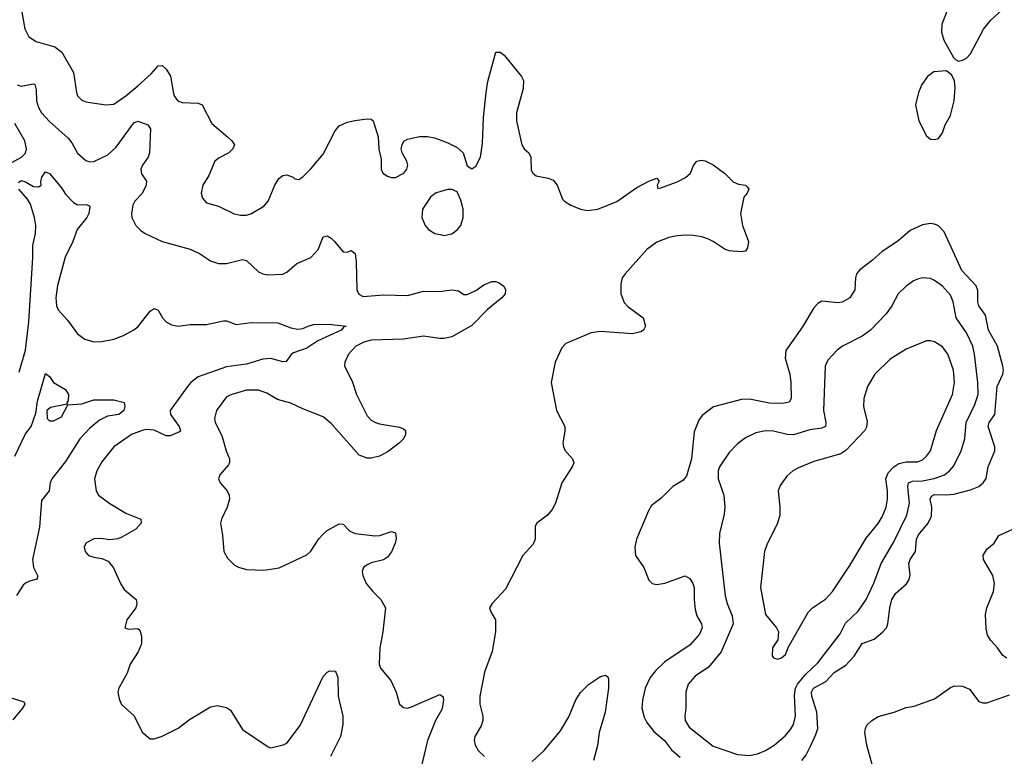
# Model space of a CAD drawing. Header units: inches. Extents: x 1550315 to 1685896, y 510706 to 640504.
# Tile 358 of 452: x 1647902 to 1652797, y 613231 to 616892. Entities that reach past the tile are written whole.
import ezdxf

# ---------------------------------------------------------------- set-up
doc = ezdxf.new("R2010")
doc.units = ezdxf.units.IN
doc.header["$MEASUREMENT"] = 0
doc.layers.add('B6641', color=7, linetype='Continuous')
doc.layers.add('B6651', color=7, linetype='Continuous')

msp = doc.modelspace()

# ---------------------------------------------------------------- linework, layer by layer
at = {"layer": 'B6641', "color": 5}
for points, elevation in [([(1647911.8, 616930), (1647926.9, 616846.9), (1647947.6, 616807.6), (1647984, 616784), (1648077.1, 616757.1), (1648111.6, 616731.6), (1648169.2, 616630), (1648184, 616530), (1648190, 616514), (1648210, 616492), (1648230, 616483.6), (1648330, 616469.2), (1648370, 616472.2), (1648430, 616513.4), (1648490, 616564.2), (1648555.8, 616624.2), (1648590, 616662.6), (1648610, 616664.9), (1648630, 616646.3), (1648651, 616611), (1648665.8, 616525.8), (1648671, 616511), (1648688.5, 616488.5), (1648710, 616480.3), (1648790, 616478.3), (1648809.1, 616469.1), (1648856.5, 616376.5), (1648935.8, 616310), (1648957.1, 616290), (1648970.4, 616270), (1648961.6, 616250), (1648942, 616230), (1648893.3, 616206.7), (1648872.4, 616190), (1648842.3, 616117.7), (1648813, 616070), (1648803.8, 616030), (1648810, 616006), (1648830, 615983), (1648890, 615966.4), (1648968.2, 615928.2), (1649000.2, 615920.2), (1649030, 615920.8), (1649055.1, 615930), (1649114.9, 615965.1), (1649136.9, 615990), (1649170, 616070.8), (1649190, 616102.8), (1649210, 616117.3), (1649230, 616120.7), (1649262, 616110), (1649270, 616102), (1649290, 616098), (1649310, 616111), (1649350, 616150.8), (1649410, 616224.9), (1649470, 616340.5), (1649490, 616364.4), (1649530, 616383.8), (1649567.9, 616392.1), (1649630, 616400.5), (1649650, 616398.8), (1649658.8, 616390), (1649684.4, 616310), (1649688.2, 616248.2), (1649698.5, 616198.5), (1649699.1, 616150), (1649707.7, 616130), (1649730, 616115.5), (1649750, 616108.5), (1649770, 616108.8), (1649811.8, 616130), (1649827, 616150), (1649831.6, 616170), (1649826.6, 616190), (1649802.7, 616230), (1649799.3, 616250), (1649802.7, 616270), (1649812, 616288), (1649830, 616299.1), (1649890, 616312.2), (1649930, 616312.7), (1649964.7, 616304.7), (1650000, 616291.6)], 680), ([(1647890, 616569.4), (1647910, 616562.2), (1647970, 616574.3), (1647977.1, 616570), (1647983.2, 616543.2), (1647985, 616490), (1647995.6, 616455.6), (1648010, 616430.3), (1648050, 616387.2), (1648143.5, 616303.5), (1648161.1, 616281.1), (1648190, 616228.4), (1648230, 616192.2), (1648250, 616185.3), (1648270, 616187.6), (1648339.8, 616220.2), (1648381.8, 616258.2), (1648470, 616379.5), (1648490, 616388.7), (1648539.3, 616370), (1648552.2, 616350), (1648547.6, 616230), (1648540.8, 616210), (1648511.8, 616170), (1648504.2, 616150), (1648506.7, 616126.7), (1648531.7, 616090), (1648531.3, 616070), (1648510.8, 616029.2), (1648474, 615990), (1648464.9, 615970), (1648458, 615930), (1648459.1, 615910), (1648478.8, 615870), (1648504.7, 615844.7), (1648526, 615830), (1648610.8, 615790), (1648750, 615751.5), (1648795.5, 615730), (1648850, 615694.4), (1648890, 615681.3), (1648930, 615681.1), (1649010, 615701.1), (1649030, 615695.3), (1649090, 615639.5), (1649110, 615628.7), (1649136.3, 615623.7), (1649210, 615628.4), (1649230, 615637.6), (1649280.1, 615679.9), (1649350, 615710.3), (1649385.1, 615750), (1649410, 615813), (1649430, 615818.4), (1649450, 615807), (1649467, 615790), (1649510, 615738.4), (1649530, 615737.1), (1649550, 615745.5), (1649570, 615731), (1649575.4, 615690), (1649577.6, 615550), (1649588, 615528), (1649610, 615516.9), (1649710, 615524.7), (1649830, 615522.3), (1649910, 615542.9), (1649990, 615541.1), (1650000, 615542.6)], 660), ([(1647830, 616163.8), (1647910.9, 616210), (1647930.4, 616229.6), (1647936.1, 616250), (1647927.5, 616290), (1647876.9, 616376.9)], 660), ([(1647896.4, 616083.6), (1647910, 616093), (1647930, 616086.7), (1647970, 616063.8), (1647997.5, 616062.5), (1648009.2, 616070.8), (1648006.6, 616086.6), (1648011.8, 616110), (1648030, 616136.4), (1648050, 616128), (1648110, 616056.5), (1648130, 616026), (1648170, 615983.1), (1648190, 615972.8), (1648233.3, 615973.3), (1648248.1, 615968.1), (1648250, 615962), (1648245.8, 615930), (1648235.4, 615910), (1648187.6, 615850), (1648165.7, 615790), (1648128.2, 615711.8), (1648090, 615572), (1648082.1, 615510), (1648084.8, 615470), (1648092.8, 615450), (1648139.3, 615399.3), (1648190, 615330.5), (1648225.4, 615305.4), (1648270, 615292), (1648310, 615293.4), (1648370, 615305.3), (1648417.5, 615322.5), (1648469.7, 615350.3), (1648490, 615366), (1648550, 615443.1), (1648570, 615457), (1648590, 615448.4), (1648612.4, 615410), (1648630.1, 615390.1), (1648656, 615376), (1648689.5, 615369.4), (1648750, 615376.8), (1648830, 615377.5), (1648915.3, 615395.3), (1648930, 615394.9), (1648978.2, 615378.2), (1649052.9, 615387.1), (1649185.7, 615385.7), (1649250, 615361.1), (1649285.2, 615354.8), (1649310, 615356.9), (1649336, 615370), (1649363.3, 615376.7), (1649438.6, 615378.6), (1649524.7, 615370), (1649514.2, 615365.8), (1649500.7, 615350), (1649383.4, 615296.6), (1649330, 615259.1), (1649262.6, 615237.4), (1649251.1, 615228.9), (1649227.1, 615192.9), (1649210, 615191.1), (1649150, 615207.7), (1649110, 615205.2), (1649030, 615179.9), (1648930, 615167), (1648790, 615117.5), (1648753.5, 615090), (1648736, 615070), (1648649.4, 614950), (1648651, 614930), (1648694.7, 614870), (1648701.1, 614850), (1648695.8, 614844.2), (1648650, 614824), (1648630, 614824.4), (1648570, 614853), (1648530, 614854.8), (1648510, 614850.7), (1648457.6, 614830), (1648370.3, 614770), (1648310, 614695.6), (1648285.5, 614650), (1648274.3, 614610), (1648282.3, 614550), (1648294, 614530), (1648350, 614487.6), (1648430, 614439.6), (1648504.9, 614410), (1648506, 614390), (1648479, 614361), (1648410, 614319.7), (1648390, 614311.5), (1648350, 614306.6), (1648306, 614314), (1648270, 614312.3), (1648231.3, 614290), (1648222.8, 614270), (1648226.8, 614250), (1648244.7, 614230), (1648270, 614220.7), (1648310, 614214.8), (1648341.4, 614201.4), (1648368.7, 614168.7), (1648403.1, 614090), (1648420.8, 614060.8), (1648480.7, 614010), (1648484.9, 613990), (1648479.1, 613970), (1648434.8, 613910), (1648424.7, 613870), (1648442.8, 613862.8), (1648490, 613866), (1648498.5, 613858.5), (1648508.3, 613828.3), (1648506.7, 613790), (1648490.4, 613750), (1648450.4, 613690), (1648435.4, 613644.6), (1648395.5, 613570), (1648390.6, 613550), (1648396.3, 613516.3), (1648408, 613488), (1648471.8, 613431.8), (1648510, 613351), (1648550, 613318), (1648570, 613318.8), (1648610, 613330.7), (1648690, 613370.6), (1648746.1, 613413.9), (1648850, 613476.4), (1648883.5, 613483.5), (1648930, 613473.4), (1648950, 613460.7), (1649010, 613364), (1649138, 613278), (1649150, 613273.4), (1649212.1, 613287.9), (1649230, 613297.1), (1649296, 613384), (1649411.4, 613628.6), (1649430, 613648.8), (1649443.9, 613656.1), (1649470, 613654.9), (1649474, 613650), (1649484.3, 613624.3), (1649484.6, 613530), (1649509, 613430), (1649509.1, 613390), (1649497.1, 613330), (1649447.7, 613230)], 640), ([(1647899.3, 615140.7), (1647930.4, 615249.6), (1647947.9, 615390), (1647967.5, 615710), (1647967.1, 615770), (1647980.2, 615830), (1647981.3, 615870), (1647975.3, 615910), (1647955.2, 615975.2), (1647940.9, 616000.9), (1647898, 616050)], 640), ([(1650000, 616039.4), (1649970, 616029.6), (1649944.4, 616010), (1649904.4, 615950), (1649901.6, 615910), (1649917.3, 615870), (1649934.8, 615850), (1649966, 615830), (1650000, 615822.7)], 680), ([(1650000, 615307.3), (1649990, 615307.1), (1649910, 615320.2), (1649810, 615305), (1649650, 615299.5), (1649612.4, 615290), (1649573.1, 615270), (1649536.5, 615230), (1649518, 615190), (1649517.6, 615170), (1649555.4, 615095.4), (1649576.1, 615030), (1649630, 614923.8), (1649650, 614902), (1649670.8, 614890), (1649690, 614883.1), (1649790, 614867), (1649810, 614859.5), (1649819.5, 614850), (1649820.3, 614830), (1649810.3, 614810), (1649790.1, 614789.8), (1649733.9, 614746.1), (1649690, 614722.6), (1649650, 614712.8), (1649630, 614712.8), (1649590, 614728), (1649450, 614885.4), (1649410, 614918.5), (1649310, 614957.6), (1649250, 614986.6), (1649184.2, 615004.2), (1649130, 615035.4), (1649090, 615051), (1649030, 615050.9), (1648956, 615030), (1648930, 615017.6), (1648880.4, 614950), (1648870.4, 614910), (1648874.4, 614890), (1648906.1, 614826.1), (1648927.8, 614750), (1648944.6, 614710), (1648945.7, 614690), (1648940.8, 614679.2), (1648896.3, 614630), (1648890.6, 614610), (1648898, 614590), (1648933.7, 614550), (1648942.8, 614530), (1648944.7, 614510), (1648934, 614470), (1648905.3, 614410), (1648900.4, 614390), (1648910.4, 614330), (1648916.3, 614250), (1648935.6, 614215.6), (1648970, 614182), (1648990, 614170.6), (1649030, 614159.1), (1649116.3, 614156.3), (1649192.7, 614167.3), (1649330, 614233), (1649350, 614250.6), (1649388.5, 614311.5), (1649407.2, 614332.8), (1649430, 614353), (1649490, 614386.8), (1649510, 614384.7), (1649542.8, 614350), (1649570, 614338.7), (1649670, 614326.7), (1649691.9, 614328.1), (1649750, 614348.2), (1649770, 614342.8), (1649773.8, 614313.8), (1649768.8, 614290), (1649750, 614247.3), (1649730, 614221.6), (1649710, 614207.6), (1649650, 614193.6), (1649630, 614183.7), (1649610.8, 614170), (1649604.9, 614150), (1649607.7, 614130), (1649624.9, 614090), (1649657.3, 614050), (1649698, 614010), (1649720.4, 613970), (1649707.9, 613850), (1649691.8, 613770), (1649688.6, 613688.6), (1649696.3, 613670), (1649747.9, 613607.9), (1649774.4, 613550), (1649790.4, 613490.4), (1649810, 613473.4), (1649830, 613470.4), (1649850, 613477), (1649990, 613538.7), (1650000, 613531.7)], 660), ([(1647877.1, 614722.9), (1647930, 614833.7), (1647958.4, 614870), (1647982.4, 614937.6), (1647990, 614996), (1648030, 615133.4), (1648050, 615118.8), (1648070.6, 615090), (1648130, 615054.9), (1648144.6, 615030), (1648142.5, 614997.5), (1648136, 614990), (1648138, 614982), (1648054.4, 614965.6), (1648036, 614950), (1648038, 614910), (1648050, 614898), (1648070, 614898.8), (1648110, 614918.8), (1648141.2, 614978.8), (1648210, 614983.1), (1648270, 615003.6), (1648370, 615002.6), (1648421, 614990), (1648424.9, 614970), (1648419.1, 614950), (1648410, 614942), (1648394, 614930), (1648338.9, 614921.1), (1648298.2, 614901.8), (1648250, 614862), (1648200.2, 614810), (1648130, 614696.4), (1648062, 614610), (1648053.6, 614590), (1648048.7, 614550), (1648010, 614502.7), (1648000.1, 614370), (1647965, 614210), (1647970.1, 614170), (1647990.2, 614130), (1647988.6, 614111.4), (1647950, 614101.8), (1647930, 614092.4), (1647918.6, 614081.4), (1647885.9, 614030)], 620), ([(1647850, 613524.9), (1647922, 613502), (1647928, 613490), (1647916.5, 613470), (1647867.6, 613412.4)], 620), ([(1650000, 613464.2), (1649970, 613409.7), (1649930.1, 613310), (1649897.1, 613170)], 660)]:
    msp.add_lwpolyline(points, dxfattribs=dict(at, elevation=elevation))
at = {"layer": 'B6651', "color": 5}
for points, elevation in [([(1652730, 617147.8), (1652671, 617130), (1652628.2, 617110), (1652517.8, 616950), (1652486.5, 616870), (1652485.5, 616830), (1652496.5, 616790), (1652544.9, 616704.9), (1652554, 616694), (1652570, 616686), (1652590, 616690.7), (1652610, 616702), (1652630, 616723), (1652694.3, 616845.7), (1652729.9, 616890.1), (1652810, 616962.6), (1652910, 617038.8), (1652917, 617050), (1652925.2, 617090), (1652914, 617110), (1652870, 617129.4)], 720), ([(1652510, 616639), (1652447.2, 616632.8), (1652414.8, 616610), (1652387.7, 616570), (1652370.6, 616530), (1652356.3, 616470), (1652373, 616390), (1652410, 616314.8), (1652430, 616299.1), (1652450, 616297.3), (1652470, 616302.8), (1652489.3, 616330), (1652503.7, 616370), (1652530, 616416), (1652547.3, 616490), (1652553.8, 616553.8), (1652550, 616588), (1652536.6, 616616.6)], 720), ([(1652390.3, 615609.7), (1652370, 615604.4), (1652346.2, 615593.8), (1652310, 615568.4), (1652270.3, 615530), (1652238, 615470), (1652210, 615431.2), (1652131.4, 615350), (1652090, 615320.3), (1651992.2, 615270), (1651965.7, 615250), (1651920.2, 615199.8), (1651907.4, 615170), (1651898.4, 614950), (1651910.1, 614890), (1651908.7, 614870), (1651890, 614862), (1651830, 614854.5), (1651750, 614828.5), (1651717.2, 614830), (1651650, 614848.1), (1651610, 614848.7), (1651561.2, 614838.8), (1651510, 614814), (1651470, 614784.7), (1651430, 614741.5), (1651381.2, 614670), (1651374.8, 614650), (1651375.5, 614610), (1651402.3, 614530), (1651408.2, 614471.8), (1651405.3, 614434.8), (1651380.7, 614339.3), (1651380.3, 614290), (1651409.4, 614029.4), (1651419.3, 613990), (1651444, 613930), (1651449.3, 613890), (1651388.9, 613751.1), (1651326.1, 613673.9), (1651259.6, 613630), (1651225.5, 613590), (1651214.7, 613550), (1651213.4, 613470), (1651208.2, 613430), (1651211, 613410), (1651230, 613376.1), (1651350, 613281.7), (1651470, 613240.2), (1651530, 613235.5), (1651570, 613242.9), (1651610, 613259.7), (1651653.7, 613286.3), (1651707.8, 613332.2), (1651734.8, 613365.2), (1651749, 613390), (1651759.8, 613430), (1651754.5, 613534.5), (1651759.7, 613570), (1651769.4, 613590), (1651810, 613639.5), (1651870, 613696.6), (1651980.8, 613839.2), (1652007.7, 613892.3), (1652070, 613952.3), (1652109.9, 614010), (1652148.3, 614091.7), (1652185.4, 614190), (1652246.8, 614293.2), (1652312.3, 614430), (1652326, 614490), (1652317.5, 614570), (1652321.5, 614590), (1652340.9, 614599.1), (1652390, 614600.3), (1652448.7, 614611.3), (1652499.8, 614630), (1652525, 614650), (1652545.8, 614674.2), (1652583.4, 614750), (1652600.6, 614810), (1652607.5, 614890), (1652650, 614979.5), (1652666.7, 615030), (1652666.1, 615090), (1652649.9, 615230), (1652640.2, 615270), (1652610, 615336.8), (1652557.7, 615410), (1652543, 615490), (1652530, 615523.5), (1652490, 615567.4), (1652450, 615596.8), (1652430, 615606)], 740), ([(1652430, 615296.9), (1652410, 615296.3), (1652310, 615254.8), (1652230, 615205.3), (1652152.8, 615130), (1652116.5, 615070), (1652098.7, 615010), (1652097, 614970), (1652115, 614895), (1652112.5, 614867.5), (1652104.4, 614850), (1652010, 614751), (1651985.2, 614734.8), (1651850, 614696.8), (1651774.2, 614665.8), (1651746.4, 614650), (1651716.4, 614623.6), (1651682.4, 614577.6), (1651673.1, 614550), (1651681.8, 614470), (1651681.1, 614430), (1651669.3, 614390), (1651616.9, 614283.1), (1651605.2, 614250), (1651585.8, 614070), (1651610, 613936.3), (1651664.9, 613870), (1651674, 613850), (1651671, 613810), (1651644, 613770), (1651642.8, 613730), (1651650, 613721), (1651670, 613714.8), (1651690, 613720.7), (1651710, 613738), (1651724.8, 613775.2), (1651824, 613950), (1651844.2, 613970), (1651908, 614012), (1651943.1, 614050), (1652030, 614178.9), (1652110, 614315.6), (1652170, 614389.1), (1652190, 614420.8), (1652209.2, 614470), (1652215.9, 614510), (1652216.1, 614550), (1652208, 614610), (1652220.2, 614639.8), (1652247.4, 614670), (1652273.5, 614686.5), (1652310, 614694.3), (1652365.8, 614694.2), (1652390, 614704.8), (1652410, 614722.8), (1652429.9, 614750.1), (1652460.2, 614850), (1652540.2, 615030), (1652549.9, 615090), (1652544.9, 615150), (1652516.8, 615230), (1652490, 615266.9), (1652450, 615291.1)], 760)]:
    msp.add_lwpolyline(points, close=True, dxfattribs=dict(at, elevation=elevation))
for points, elevation in [([(1650000, 616291.6), (1650030, 616280.5), (1650077.1, 616257.1), (1650106, 616230), (1650126.4, 616166.4), (1650150, 616152), (1650170, 616164.7), (1650192.3, 616210), (1650202.9, 616277.1), (1650207.2, 616407.2), (1650221, 616530), (1650230, 616584.7), (1650270, 616731.3), (1650290, 616731.3), (1650310, 616716), (1650397.3, 616610), (1650406.8, 616590), (1650404.9, 616550), (1650372.2, 616430), (1650371.7, 616390), (1650398.9, 616270), (1650410, 616250.5), (1650433.4, 616230), (1650443.1, 616210), (1650444.5, 616144.5), (1650453, 616130), (1650470, 616116.4), (1650530, 616104.2), (1650554.5, 616094.5), (1650573.7, 616070), (1650600.9, 616000.9), (1650610.7, 615990), (1650642.8, 615970), (1650690, 615950.4), (1650724.4, 615944.4), (1650777, 615950), (1650870.9, 615989.1), (1650970, 616057.7), (1651030, 616090.3), (1651070, 616104.7), (1651081, 616090), (1651071.3, 616070), (1651074, 616054), (1651090, 616056), (1651170, 616086), (1651211.5, 616108.5), (1651236.3, 616130), (1651251.7, 616168.3), (1651269.2, 616190), (1651290, 616194.8), (1651310.7, 616190.7), (1651350.6, 616170.6), (1651406, 616130), (1651450, 616086), (1651475.5, 616075.5), (1651511.3, 616070), (1651520.7, 616060.7), (1651526.8, 616050), (1651518.8, 616030), (1651503, 616010), (1651486.4, 615930), (1651495.3, 615870), (1651524.9, 615790), (1651521.2, 615758.8), (1651510, 615741.6), (1651490, 615738.7), (1651430, 615742.9), (1651410, 615749.6), (1651349.6, 615790), (1651322.7, 615802.7), (1651293, 615813), (1651250, 615819.3), (1651210, 615822.2), (1651170, 615818.7), (1651130, 615809.1), (1651070, 615786.8), (1651019.3, 615750), (1650911.8, 615630), (1650897.6, 615610), (1650890, 615578), (1650891.5, 615530), (1650907.1, 615487.1), (1650926.2, 615466.2), (1651002, 615410), (1651013.4, 615370), (1651002.8, 615350), (1650990, 615340.9), (1650948.5, 615331.5), (1650790, 615342.3), (1650743.4, 615336.6), (1650616.9, 615283.1), (1650598, 615262), (1650564, 615190), (1650544.9, 615090), (1650570.4, 614950), (1650611.7, 614870), (1650612.8, 614847.2), (1650601.6, 614790), (1650604.9, 614770), (1650612.7, 614752.7), (1650650.7, 614710), (1650656.3, 614690), (1650648.4, 614670), (1650596.9, 614590), (1650565.3, 614490), (1650550, 614458), (1650525.5, 614430), (1650473.4, 614390), (1650465.1, 614374.9), (1650464.6, 614310), (1650455.1, 614284.9), (1650403, 614230), (1650317.7, 614062.3), (1650250.5, 613990), (1650238, 613970), (1650243.8, 613950), (1650267, 613910), (1650267.9, 613850), (1650251.5, 613751.5), (1650212.6, 613650), (1650189.2, 613530), (1650188.9, 613490), (1650204.9, 613430), (1650204.6, 613410), (1650196.5, 613383.5), (1650164.9, 613330), (1650162, 613310), (1650166.1, 613286.1), (1650180.6, 613260.6), (1650213, 613230)], 680), ([(1650000, 615822.7), (1650010, 615820.5), (1650050, 615828.4), (1650078, 615850), (1650094.5, 615870), (1650106.6, 615910), (1650106, 615950), (1650095.5, 615995.5), (1650077.2, 616037.2), (1650050, 616049), (1650030, 616049.3), (1650000, 616039.4)], 680), ([(1651790.8, 613210), (1651810, 613234.6), (1651835.8, 613284.2), (1651861.1, 613338.9), (1651869.4, 613370), (1651864.5, 613450), (1651840.1, 613530), (1651839.2, 613550), (1651848.3, 613570), (1651910, 613602.4), (1651951.8, 613648.2), (1652010, 613684), (1652051, 613729), (1652090, 613791.5), (1652150, 613814.2), (1652192.1, 613847.9), (1652211.7, 613870), (1652219, 613890), (1652227.4, 613970), (1652237.5, 614010), (1652257.3, 614042.7), (1652311, 614089), (1652324.8, 614110), (1652329, 614131), (1652323, 614190), (1652329.1, 614210), (1652355.4, 614250), (1652360.6, 614310), (1652370, 614331.8), (1652418, 614390), (1652434.6, 614425.4), (1652437.7, 614470), (1652428.1, 614510), (1652435.5, 614524.5), (1652450, 614532.3), (1652510, 614530.1), (1652546, 614534), (1652630, 614555.9), (1652670, 614572.9), (1652692.8, 614590), (1652707.8, 614612.2), (1652717.3, 614670), (1652750.7, 614750), (1652749.8, 614770), (1652716.3, 614870), (1652721.8, 614890), (1652750.5, 614930), (1652762.1, 615070), (1652789.9, 615130), (1652792.7, 615150), (1652789.3, 615170), (1652763.9, 615270), (1652719.6, 615350), (1652703.2, 615423.2), (1652670.4, 615470.4), (1652665.5, 615490), (1652665.8, 615545.8), (1652656.8, 615570), (1652586.7, 615646.7), (1652498.2, 615838.2), (1652470, 615867.6), (1652450, 615876.5), (1652430, 615879.3), (1652390, 615872.5), (1652330, 615844.5), (1652268, 615792), (1652190, 615739.8), (1652142.8, 615697.2), (1652079.5, 615650), (1652063.1, 615630), (1652057.3, 615610), (1652054.2, 615550), (1652030, 615509.7), (1651991, 615489), (1651970, 615486), (1651890, 615494), (1651870, 615482), (1651850, 615460.9), (1651793.8, 615366.2), (1651711.4, 615248.6), (1651707.9, 615210), (1651730.2, 615130), (1651735.8, 615090), (1651738, 615010), (1651728.1, 614991.9), (1651694.6, 614985.4), (1651630, 614986.6), (1651530, 615007.1), (1651490, 615004.7), (1651352.1, 614967.9), (1651295.3, 614924.7), (1651278.4, 614901.6), (1651255.9, 614844.1), (1651241.8, 614710), (1651216.6, 614623.4), (1651198.2, 614601.8), (1651150, 614572.8), (1651090, 614513), (1651042.8, 614477.2), (1651028.2, 614451.8), (1650969.4, 614310.6), (1650960.2, 614270), (1650963.1, 614230), (1651004.9, 614170), (1651030, 614106.8), (1651046.8, 614090), (1651070, 614084.9), (1651110, 614091.8), (1651210, 614127.9), (1651234.2, 614114.2), (1651249.3, 614090), (1651254.8, 614070), (1651254.6, 614010), (1651261.1, 613961.1), (1651269.3, 613930), (1651291, 613890), (1651295.7, 613870), (1651282.5, 613837.5), (1651234.7, 613785.3), (1651110, 613701.6), (1651063.2, 613656.8), (1651037, 613623), (1651011.3, 613570), (1650999.1, 613510), (1650995.6, 613470), (1651006.1, 613426.1), (1651020, 613400), (1651054.9, 613354.9), (1651108, 613310), (1651143.3, 613263.4), (1651186.5, 613226.5)], 720), ([(1650000, 615542.6), (1650050.3, 615550.3), (1650084.4, 615544.4), (1650110, 615526.8), (1650127.1, 615527.1), (1650170, 615546), (1650210, 615574.4), (1650250, 615590.4), (1650270, 615590.4), (1650285.1, 615585.1), (1650308.5, 615568.5), (1650317.1, 615550), (1650315.8, 615530), (1650299.3, 615510), (1650227.7, 615452.3), (1650150, 615372.6), (1650050, 615316.5), (1650012.4, 615307.6), (1650000, 615307.3)], 660), ([(1652810, 613719.5), (1652790, 613732.3), (1652763.7, 613770), (1652730, 613806.6), (1652714.1, 613834.1), (1652707, 613867), (1652703.9, 613936.1), (1652710.8, 613970), (1652743.1, 614050), (1652748.2, 614090), (1652739.8, 614130), (1652693.2, 614210), (1652692.2, 614230), (1652710, 614260.2), (1652746.2, 614290), (1652770.7, 614329.3), (1652840.4, 614359.6)], 680), ([(1650450, 613205.8), (1650510, 613260.5), (1650590, 613358.5), (1650632.5, 613427.5), (1650667.4, 613512.6), (1650690, 613547.8), (1650730, 613587.6), (1650790, 613627.2), (1650814.1, 613634.1), (1650826.4, 613626.4), (1650830, 613616), (1650829.4, 613569.4), (1650812.8, 613450), (1650782.3, 613350), (1650774.3, 613285.7), (1650754.4, 613210)], 680), ([(1652139.9, 613190), (1652113.2, 613286.8), (1652104.4, 613350), (1652106.4, 613370), (1652113.8, 613386.2), (1652138.7, 613410), (1652170, 613428.9), (1652250.5, 613450.5), (1652310, 613474.6), (1652350, 613481.1), (1652450, 613517.6), (1652530, 613572.7), (1652550, 613581.6), (1652590, 613579.3), (1652624.9, 613564.9), (1652670, 613504), (1652690, 613496.3), (1652710, 613496.3), (1652822.7, 613537.3)], 680), ([(1650000, 613531.7), (1650006.9, 613526.9), (1650008.9, 613508.9), (1650003.2, 613470), (1650000, 613464.2)], 660)]:
    msp.add_lwpolyline(points, dxfattribs=dict(at, elevation=elevation))

doc.saveas('drawing.dxf')
